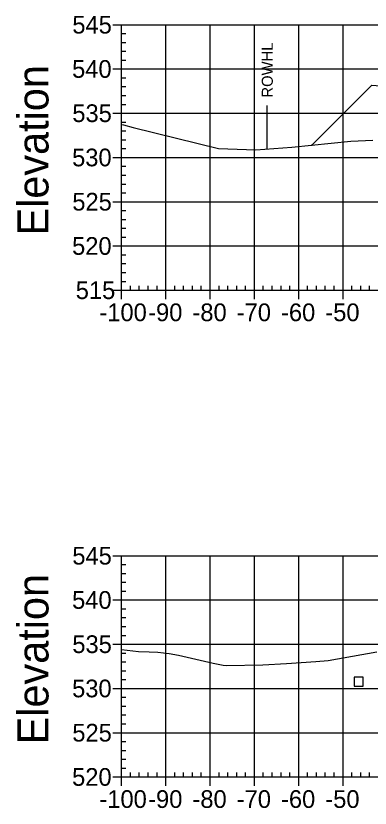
# Model space of a CAD drawing. Extents: x 708103 to 717568, y 374476 to 378707.
# Drawn here: x 708378.1 to 708458.1, y 377037.6 to 377216.6 of the extents above; entities that cross this region are included whole.
import ezdxf

# ---------------------------------------------------------------- set-up
doc = ezdxf.new("R2010")
doc.units = 0
for name, color, linetype in [('10', 7, 'Continuous'), ('14', 7, 'Continuous'), ('22', 7, 'Continuous'), ('57', 7, 'Continuous'), ('60', 7, 'Continuous'), ('Existing', 7, 'Continuous'), ('XS_Right_of_Way', 7, 'Continuous')]:
    doc.layers.add(name, color=color, linetype=linetype)

msp = doc.modelspace()

# ---------------------------------------------------------------- linework, layer by layer
at = {"layer": '10'}
msp.add_lwpolyline([(708454.5, 377065.15), (708456.5, 377065.15), (708456.5, 377067.15), (708454.5, 377067.15)], close=True, dxfattribs=at)
at = {"layer": '14'}
msp.add_lwpolyline([(708444.94, 377187.42), (708444.94, 377187.47), (708444.94, 377187.42), (708444.89, 377187.42), (708444.94, 377187.42), (708444.94, 377187.37), (708444.94, 377187.42), (708444.99, 377187.42)], dxfattribs=at)
at = {"layer": '22'}
msp.add_lwpolyline([(708444.94, 377187.42), (708458.48, 377200.96), (708459.48, 377200.92), (708464.48, 377200.72), (708469.48, 377200.32), (708469.9, 377200.32), (708469.98, 377199.32), (708471.98, 377199.4), (708483.98, 377199.88), (708495.98, 377200.24), (708501.98, 377200.36), (708507.98, 377200.24), (708519.98, 377199.88), (708531.98, 377199.4), (708533.98, 377199.32), (708534.07, 377200.32), (708534.48, 377200.32), (708539.48, 377200.72), (708544.48, 377200.92), (708545.48, 377200.96), (708556.69, 377189.75)], dxfattribs=at)
at = {"layer": '57'}
for p, q in [((708399.98, 377214.63), (708401.98, 377214.63)), ((708401.98, 377214.63), (708601.98, 377214.63)), ((708401.98, 377154.63), (708401.98, 377214.63)), ((708401.98, 377154.63), (708401.98, 377214.63)), ((708411.98, 377154.63), (708411.98, 377214.63)), ((708421.98, 377154.63), (708421.98, 377214.63)), ((708431.98, 377154.63), (708431.98, 377214.63)), ((708441.98, 377154.63), (708441.98, 377214.63)), ((708451.98, 377154.63), (708451.98, 377214.63)), ((708401.98, 377212.63), (708402.98, 377212.63)), ((708401.98, 377210.63), (708402.98, 377210.63)), ((708401.98, 377208.63), (708402.98, 377208.63)), ((708401.98, 377206.63), (708402.98, 377206.63)), ((708399.98, 377204.63), (708401.98, 377204.63)), ((708401.98, 377204.63), (708601.98, 377204.63)), ((708401.98, 377202.63), (708402.98, 377202.63)), ((708401.98, 377200.63), (708402.98, 377200.63)), ((708401.98, 377198.63), (708402.98, 377198.63)), ((708401.98, 377196.63), (708402.98, 377196.63)), ((708399.98, 377194.63), (708401.98, 377194.63)), ((708401.98, 377194.63), (708601.98, 377194.63)), ((708401.98, 377192.63), (708402.98, 377192.63)), ((708401.98, 377190.63), (708402.98, 377190.63)), ((708401.98, 377188.63), (708402.98, 377188.63)), ((708401.98, 377186.63), (708402.98, 377186.63)), ((708399.98, 377184.63), (708401.98, 377184.63)), ((708401.98, 377184.63), (708601.98, 377184.63)), ((708401.98, 377182.63), (708402.98, 377182.63)), ((708401.98, 377180.63), (708402.98, 377180.63)), ((708401.98, 377178.63), (708402.98, 377178.63)), ((708401.98, 377176.63), (708402.98, 377176.63)), ((708399.98, 377174.63), (708401.98, 377174.63)), ((708401.98, 377174.63), (708601.98, 377174.63)), ((708401.98, 377172.63), (708402.98, 377172.63)), ((708401.98, 377170.63), (708402.98, 377170.63)), ((708401.98, 377168.63), (708402.98, 377168.63)), ((708401.98, 377166.63), (708402.98, 377166.63)), ((708399.98, 377164.63), (708401.98, 377164.63)), ((708401.98, 377164.63), (708601.98, 377164.63)), ((708401.98, 377162.63), (708402.98, 377162.63)), ((708401.98, 377160.63), (708402.98, 377160.63)), ((708401.98, 377158.63), (708402.98, 377158.63)), ((708401.98, 377156.63), (708402.98, 377156.63)), ((708399.98, 377154.63), (708401.98, 377154.63)), ((708401.98, 377154.63), (708601.98, 377154.63)), ((708401.98, 377154.63), (708601.98, 377154.63)), ((708401.98, 377152.63), (708401.98, 377154.63)), ((708403.98, 377154.63), (708403.98, 377155.63)), ((708405.98, 377154.63), (708405.98, 377155.63)), ((708407.98, 377154.63), (708407.98, 377155.63)), ((708409.98, 377154.63), (708409.98, 377155.63)), ((708411.98, 377152.63), (708411.98, 377154.63)), ((708413.98, 377154.63), (708413.98, 377155.63)), ((708415.98, 377154.63), (708415.98, 377155.63)), ((708417.98, 377154.63), (708417.98, 377155.63)), ((708419.98, 377154.63), (708419.98, 377155.63)), ((708421.98, 377152.63), (708421.98, 377154.63)), ((708423.98, 377154.63), (708423.98, 377155.63)), ((708425.98, 377154.63), (708425.98, 377155.63)), ((708427.98, 377154.63), (708427.98, 377155.63)), ((708429.98, 377154.63), (708429.98, 377155.63)), ((708431.98, 377152.63), (708431.98, 377154.63)), ((708433.98, 377154.63), (708433.98, 377155.63)), ((708435.98, 377154.63), (708435.98, 377155.63)), ((708437.98, 377154.63), (708437.98, 377155.63)), ((708439.98, 377154.63), (708439.98, 377155.63)), ((708441.98, 377152.63), (708441.98, 377154.63)), ((708443.98, 377154.63), (708443.98, 377155.63)), ((708445.98, 377154.63), (708445.98, 377155.63)), ((708447.98, 377154.63), (708447.98, 377155.63)), ((708449.98, 377154.63), (708449.98, 377155.63)), ((708451.98, 377152.63), (708451.98, 377154.63)), ((708453.98, 377154.63), (708453.98, 377155.63)), ((708455.98, 377154.63), (708455.98, 377155.63)), ((708457.98, 377154.63), (708457.98, 377155.63)), ((708399.98, 377094.63), (708401.98, 377094.63)), ((708401.98, 377094.63), (708601.98, 377094.63)), ((708401.98, 377044.63), (708401.98, 377094.63)), ((708401.98, 377044.63), (708401.98, 377094.63)), ((708411.98, 377044.63), (708411.98, 377094.63)), ((708421.98, 377044.63), (708421.98, 377094.63)), ((708431.98, 377044.63), (708431.98, 377094.63)), ((708441.98, 377044.63), (708441.98, 377094.63)), ((708451.98, 377044.63), (708451.98, 377094.63)), ((708401.98, 377092.63), (708402.98, 377092.63)), ((708401.98, 377090.63), (708402.98, 377090.63)), ((708401.98, 377088.63), (708402.98, 377088.63)), ((708401.98, 377086.63), (708402.98, 377086.63)), ((708399.98, 377084.63), (708401.98, 377084.63)), ((708401.98, 377084.63), (708601.98, 377084.63)), ((708401.98, 377082.63), (708402.98, 377082.63)), ((708401.98, 377080.63), (708402.98, 377080.63)), ((708401.98, 377078.63), (708402.98, 377078.63)), ((708401.98, 377076.63), (708402.98, 377076.63)), ((708399.98, 377074.63), (708401.98, 377074.63)), ((708401.98, 377074.63), (708601.98, 377074.63)), ((708401.98, 377072.63), (708402.98, 377072.63)), ((708401.98, 377070.63), (708402.98, 377070.63)), ((708401.98, 377068.63), (708402.98, 377068.63)), ((708401.98, 377066.63), (708402.98, 377066.63)), ((708399.98, 377064.63), (708401.98, 377064.63)), ((708401.98, 377064.63), (708601.98, 377064.63)), ((708401.98, 377062.63), (708402.98, 377062.63)), ((708401.98, 377060.63), (708402.98, 377060.63)), ((708401.98, 377058.63), (708402.98, 377058.63)), ((708401.98, 377056.63), (708402.98, 377056.63)), ((708399.98, 377054.63), (708401.98, 377054.63)), ((708401.98, 377054.63), (708601.98, 377054.63)), ((708401.98, 377052.63), (708402.98, 377052.63)), ((708401.98, 377050.63), (708402.98, 377050.63)), ((708401.98, 377048.63), (708402.98, 377048.63)), ((708401.98, 377046.63), (708402.98, 377046.63)), ((708403.98, 377044.63), (708403.98, 377045.63)), ((708405.98, 377044.63), (708405.98, 377045.63)), ((708407.98, 377044.63), (708407.98, 377045.63)), ((708409.98, 377044.63), (708409.98, 377045.63)), ((708413.98, 377044.63), (708413.98, 377045.63)), ((708415.98, 377044.63), (708415.98, 377045.63)), ((708417.98, 377044.63), (708417.98, 377045.63)), ((708419.98, 377044.63), (708419.98, 377045.63)), ((708423.98, 377044.63), (708423.98, 377045.63)), ((708425.98, 377044.63), (708425.98, 377045.63)), ((708427.98, 377044.63), (708427.98, 377045.63)), ((708429.98, 377044.63), (708429.98, 377045.63)), ((708433.98, 377044.63), (708433.98, 377045.63)), ((708435.98, 377044.63), (708435.98, 377045.63)), ((708437.98, 377044.63), (708437.98, 377045.63)), ((708439.98, 377044.63), (708439.98, 377045.63)), ((708443.98, 377044.63), (708443.98, 377045.63)), ((708445.98, 377044.63), (708445.98, 377045.63)), ((708447.98, 377044.63), (708447.98, 377045.63)), ((708449.98, 377044.63), (708449.98, 377045.63)), ((708453.98, 377044.63), (708453.98, 377045.63)), ((708455.98, 377044.63), (708455.98, 377045.63)), ((708457.98, 377044.63), (708457.98, 377045.63)), ((708399.98, 377044.63), (708401.98, 377044.63)), ((708401.98, 377044.63), (708601.98, 377044.63)), ((708401.98, 377044.63), (708601.98, 377044.63)), ((708401.98, 377042.63), (708401.98, 377044.63)), ((708411.98, 377042.63), (708411.98, 377044.63)), ((708421.98, 377042.63), (708421.98, 377044.63)), ((708431.98, 377042.63), (708431.98, 377044.63)), ((708441.98, 377042.63), (708441.98, 377044.63)), ((708451.98, 377042.63), (708451.98, 377044.63))]:
    msp.add_line(p, q, dxfattribs=at)
at = {"layer": 'Existing'}
for points in [[(708401.98, 377192.11), (708402.43, 377191.99), (708404.62, 377191.38), (708423.86, 377186.67), (708432.26, 377186.33), (708440.46, 377186.97), (708453.72, 377188.29), (708458.72, 377188.57)], [(708401.98, 377073.4), (708405.79, 377073.01), (708408.21, 377072.93), (708410.14, 377072.86), (708412.69, 377072.5), (708414.84, 377072.12), (708422.69, 377070.38), (708424.91, 377069.89), (708425.66, 377069.85), (708433.89, 377069.97), (708439.21, 377070.26), (708445.85, 377070.71), (708448.65, 377070.97), (708459.65, 377072.87)]]:
    msp.add_lwpolyline(points, dxfattribs=at)
at = {"layer": 'XS_Right_of_Way'}
msp.add_line((708434.81, 377196.4), (708434.81, 377186.4), dxfattribs=at)

# ---------------------------------------------------------------- texts
at = {"layer": '57'}
for s, p in [('545', (708390.86, 377212.63)), ('540', (708390.81, 377202.63)), ('535', (708390.86, 377192.63)), ('530', (708390.81, 377182.63)), ('525', (708390.86, 377172.63)), ('520', (708390.81, 377162.63)), ('515', (708391.63, 377152.63)), ('-100', (708396.97, 377147.63)), ('-90', (708407.98, 377147.63)), ('-80', (708417.98, 377147.63)), ('-70', (708427.98, 377147.63)), ('-60', (708437.98, 377147.63)), ('-50', (708447.98, 377147.63)), ('545', (708390.86, 377092.63)), ('540', (708390.81, 377082.63)), ('535', (708390.86, 377072.63)), ('530', (708390.81, 377062.63)), ('525', (708390.86, 377052.63)), ('520', (708390.81, 377042.63)), ('-100', (708396.97, 377037.63)), ('-90', (708407.98, 377037.63)), ('-80', (708417.98, 377037.63)), ('-70', (708427.98, 377037.63)), ('-60', (708437.98, 377037.63)), ('-50', (708447.98, 377037.63))]:
    msp.add_text(s, height=4, dxfattribs=at).set_placement(p)
at = {"layer": '60'}
for p in [(708385.48, 377166.99), (708385.48, 377051.99)]:
    msp.add_text('Elevation', height=7, rotation=90, dxfattribs=at).set_placement(p)
at = {"layer": 'XS_Right_of_Way'}
msp.add_text('ROWHL', height=2.5, rotation=90, dxfattribs=at).set_placement((708436.13, 377198.16))

doc.saveas('drawing.dxf')
